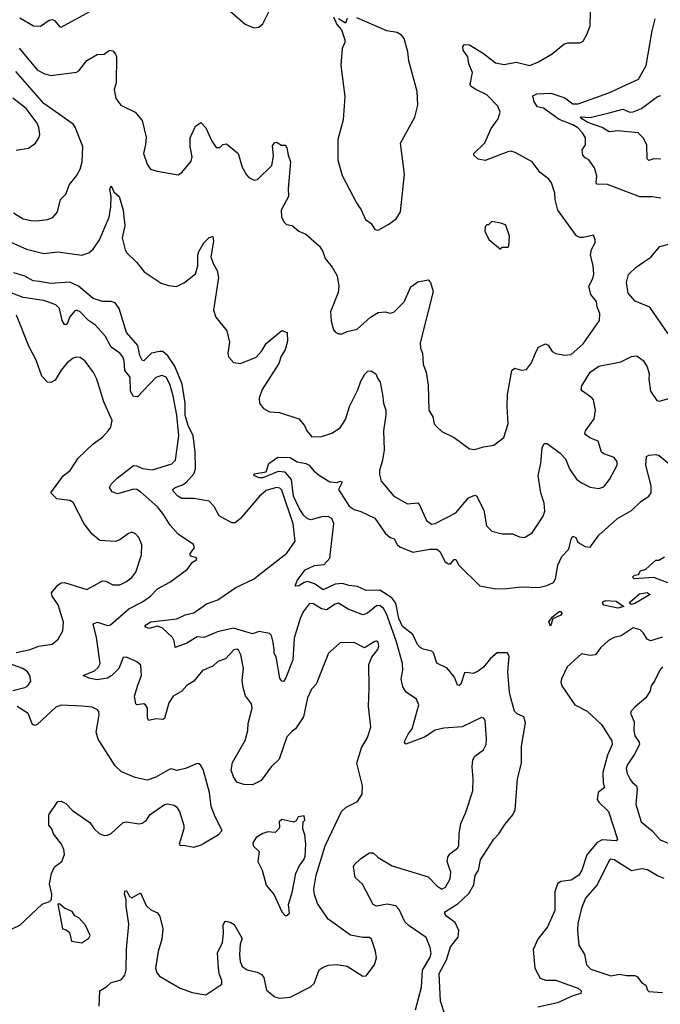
# Model space of a CAD drawing. Extents: x 2199565 to 2323334, y 894172 to 1018966.
# Tile 363 of 440: x 2280345 to 2284062, y 984936 to 990651. Entities that reach past the tile are written whole.
import ezdxf

# ---------------------------------------------------------------- set-up
doc = ezdxf.new("R2010")
doc.units = 0

msp = doc.modelspace()

# ---------------------------------------------------------------- linework, layer by layer
at = {"layer": '0CON10XD'}
for points in [[(2281565, 990700), (2281652.5, 990625), (2281703.6, 990603.6), (2281731.7, 990608.3), (2281755, 990627.5), (2281810, 990735)], [(2280345, 990661.9), (2280425, 990614.4), (2280465, 990613.1), (2280515, 990647.5), (2280535, 990652), (2280548, 990645), (2280575, 990611.2), (2280585, 990608), (2280751.5, 990698.5)], [(2281902, 989672), (2281904.4, 989625), (2281862, 989545), (2281863.3, 989505), (2281880, 989475), (2281892.3, 989462.3), (2281925.9, 989455.9), (2281964.2, 989424.2), (2282005, 989406), (2282085, 989336.2), (2282104.2, 989305), (2282118, 989265), (2282157.5, 989215), (2282186.7, 989165), (2282195.6, 989105), (2282193.4, 989066.6), (2282148, 988955), (2282151.7, 988901.7), (2282165, 988850), (2282176.4, 988836.4), (2282195, 988827.5), (2282215, 988826.7), (2282245, 988841.2), (2282302.5, 988855), (2282380, 988925), (2282425, 988950.6), (2282465, 988956), (2282495, 988947.5), (2282515, 988954.2), (2282576.4, 989013.6), (2282615, 989101.2), (2282655, 989130), (2282715, 989140.8), (2282728.9, 989125), (2282744.1, 989074.1), (2282668.6, 988775), (2282670, 988745), (2282682.5, 988715), (2282685, 988650), (2282704.2, 988605), (2282715, 988530), (2282719.4, 988385), (2282742, 988345), (2282750, 988305), (2282766.7, 988285), (2282795, 988261.2), (2282865, 988226.7), (2282955, 988160), (2282985, 988156.7), (2283035, 988172.5), (2283095, 988182), (2283153.3, 988225), (2283179.2, 988305), (2283172.9, 988405), (2283175.5, 988475), (2283200, 988615), (2283215, 988627.5), (2283256.1, 988616.1), (2283285, 988620), (2283315, 988660), (2283339.1, 988720.9), (2283355, 988750), (2283395, 988770), (2283411.2, 988761.2), (2283435, 988724.2), (2283455, 988712.9), (2283505, 988704.2), (2283545, 988708.6), (2283615, 988770), (2283709.4, 988905), (2283711.5, 988945), (2283695.5, 988985), (2283692, 989015), (2283658.6, 989055), (2283647.5, 989105), (2283670.3, 989149.7), (2283675.8, 989174.2), (2283672.5, 989225), (2283656.2, 989285), (2283662.7, 989317.3), (2283683.3, 989355), (2283683, 989373), (2283675, 989400), (2283613.9, 989386.1), (2283595, 989386.2), (2283575, 989396.7), (2283468.1, 989545), (2283452.7, 989607.3), (2283450, 989645), (2283430, 989705), (2283416, 989725), (2283364.5, 989764.5), (2283318, 989825), (2283219.6, 989879.6), (2283195, 989887.1), (2283176.4, 989883.6), (2283045, 989833.8), (2283005, 989842), (2282979.2, 989865), (2282980.8, 989875), (2283043.2, 989936.8), (2283080.8, 990019.2), (2283121.9, 990075), (2283132.9, 990115), (2283119.1, 990149.1), (2283054.4, 990215), (2282986.9, 990246.9), (2282963.1, 990265), (2282957.8, 990275), (2282971.8, 990345), (2282950.9, 990395), (2282944.4, 990434.4), (2282918.8, 990475), (2282916.7, 990495), (2282925, 990506.7), (2282955, 990505.8), (2283035, 990455.5), (2283105, 990401.5), (2283155, 990391.2), (2283225, 990403.6), (2283305, 990384.4), (2283355, 990405.8), (2283435, 990452.5), (2283501.7, 990508.3), (2283525, 990515.8), (2283595, 990516.2), (2283613.9, 990526.1), (2283636.2, 990565), (2283654, 990616), (2283656.7, 990695)], [(2282165, 990666.7), (2282185, 990623.3), (2282211.2, 990591.2), (2282232, 990535), (2282231.7, 990518.3), (2282215.6, 990484.4), (2282208.8, 990385), (2282230.8, 990205), (2282220.7, 990069.3), (2282191.2, 989955), (2282191.2, 989835), (2282215, 989747.5), (2282298.8, 989588.8), (2282327, 989547), (2282351.7, 989491.7), (2282385, 989468.8), (2282405, 989433.8), (2282425, 989430)], [(2282245, 990657.5), (2282235, 990630), (2282195, 990656.2)], [(2282425, 989430), (2282486.6, 989463.4), (2282528.8, 989495), (2282553.8, 989535), (2282577.5, 989755), (2282554, 989935), (2282638, 990085), (2282655.7, 990155), (2282651.4, 990235), (2282602.4, 990412.4), (2282596.7, 990465), (2282575, 990542.5), (2282560.3, 990560.3), (2282535.7, 990575.7), (2282475, 990586.2), (2282301.7, 990661.7)], [(2284065, 989615.6), (2284015, 989622.7), (2283942.6, 989622.6), (2283754.6, 989694.6), (2283695, 989696), (2283689.4, 989705), (2283693.6, 989745), (2283680.2, 989790.2), (2283647.3, 989837.3), (2283625, 989849.2), (2283611.9, 989865), (2283608.8, 989895), (2283627.1, 989925), (2283626.9, 989965), (2283610, 989995), (2283583.4, 990023.4), (2283555, 990041.1), (2283475, 990071.5), (2283385, 990136.5), (2283350, 990145), (2283330, 990175), (2283321.7, 990208.3), (2283345, 990220.6), (2283427.5, 990225), (2283507, 990197), (2283555, 990163.5), (2283585, 990162.4), (2283762.7, 990227.3), (2283935.7, 990305), (2283980.6, 990385), (2284014.6, 990585.4), (2284032.7, 990655)], [(2280341.4, 990485), (2280445, 990360.6), (2280485, 990337.9), (2280525, 990326.2), (2280675, 990346), (2280688, 990355), (2280733.3, 990415), (2280795, 990448), (2280835, 990450.8), (2280865, 990473.8), (2280885, 990470.9), (2280901.4, 990451.4), (2280906, 990435), (2280904.7, 990285.3), (2280892.2, 990245), (2280902.6, 990192.6), (2280932, 990155), (2281015, 990114.3), (2281054.5, 990065), (2281079.4, 989969.4), (2281075, 989926.7), (2281062.9, 989875), (2281085, 989812.5), (2281104, 989784), (2281141.7, 989771.7), (2281265, 989750), (2281285, 989764), (2281339.3, 989830.7), (2281344.5, 989855), (2281334.6, 989915), (2281334, 989966), (2281365, 990033.3), (2281395, 990053.3), (2281425, 990023.3), (2281460, 989945), (2281485, 989910), (2281505, 989910), (2281522.5, 989927.5), (2281545, 989931.2), (2281612, 989875), (2281635.7, 989795.7), (2281660.3, 989750.3), (2281675, 989734.2), (2281705, 989718.8), (2281725, 989724), (2281807.5, 989805), (2281818.3, 989858.3), (2281811.7, 989918.3), (2281825, 989937.5), (2281835, 989940), (2281863.6, 989923.6), (2281885, 989923.3), (2281895, 989906.7), (2281901.9, 989865), (2281916.8, 989826.8), (2281902, 989672)], [(2280309.5, 989529.5), (2280365, 989495.6), (2280410, 989485), (2280444.3, 989484.3), (2280505, 989491.1), (2280536.6, 989503.4), (2280564.3, 989535.7), (2280582.2, 989607.8), (2280611.9, 989638.1), (2280634.3, 989695), (2280675, 989744), (2280696.1, 989783.9), (2280707.7, 989825), (2280710, 989915), (2280667.4, 990027.4), (2280655.4, 990045), (2280484.2, 990164.2), (2280321.2, 990351.2)], [(2284065, 989842.2), (2284025, 989842.5), (2283995, 989833.8), (2283985, 989842.5), (2283983.6, 989925), (2283963.1, 989965), (2283933.1, 989995), (2283815, 990006.8), (2283765, 990000.4), (2283725, 990025.7), (2283641.1, 990055), (2283605.7, 990075), (2283599.2, 990085), (2283603.8, 990086.2), (2283655, 990082.3), (2283765, 990111.2), (2283845, 990131.9), (2283885, 990114.7), (2283905, 990115.2), (2283951.8, 990135), (2284044.8, 990205.2), (2284065, 990210.7)], [(2280325, 989892.9), (2280395, 989905.8), (2280436, 989935), (2280455.6, 989964.4), (2280460.8, 989985), (2280455.6, 990025), (2280445, 990050), (2280381.9, 990135), (2280305.4, 990195.4)], [(2280275, 989366.7), (2280385, 989318.6), (2280485, 989294.2), (2280566.4, 989303.6), (2280705, 989283.5), (2280745, 989297.1), (2280771.1, 989318.9), (2280807.6, 989372.4), (2280863.6, 989505), (2280873.3, 989565), (2280874.4, 989625), (2280866.7, 989665), (2280875, 989687.5), (2280891.4, 989651.4), (2280922.5, 989625), (2280944.3, 989545.7), (2280953.8, 989455), (2280939.4, 989385), (2280957.5, 989315), (2280967, 989297), (2281025, 989241.2), (2281067.4, 989187.4), (2281165, 989120.8), (2281207.3, 989107.3), (2281255, 989102), (2281300, 989125), (2281365, 989176.7), (2281378.6, 989221.4), (2281378.9, 989285), (2281384.4, 989305.6), (2281413.7, 989356.3), (2281445, 989387.1), (2281465, 989393.3), (2281469.1, 989365), (2281453.8, 989273.8), (2281466.9, 989235), (2281490.8, 989195), (2281497.5, 989155), (2281468.5, 988965), (2281483.1, 988925), (2281546.4, 988845), (2281561.3, 988778.7), (2281551.4, 988715), (2281555.7, 988695), (2281585, 988661.4), (2281625, 988654.5), (2281717.3, 988692.7), (2281750.5, 988729.5), (2281775, 988772), (2281865, 988847.5), (2281896.2, 988836.2), (2281898.8, 988785), (2281885.6, 988735), (2281861.8, 988698.2), (2281847.8, 988655), (2281751.8, 988505), (2281734.3, 988455), (2281735.9, 988425.9), (2281760, 988395), (2281794.2, 988374.2), (2281851.2, 988371.2), (2281965, 988334), (2281997.5, 988295), (2282010.8, 988265), (2282039.2, 988229.2), (2282095, 988230.8), (2282155, 988250.8), (2282205, 988282), (2282235, 988330), (2282257.5, 988405), (2282307.3, 988502.7), (2282325, 988552), (2282347, 988593), (2282365, 988611.2), (2282385, 988613.8), (2282412, 988595), (2282420.3, 988570.3), (2282437, 988547), (2282450.6, 988475), (2282455.6, 988425), (2282468.9, 988385), (2282469.5, 988355), (2282456.2, 988265), (2282460, 988155), (2282450.6, 988095), (2282431.9, 988035), (2282431.7, 988011.7), (2282442.4, 987972.4), (2282515, 987886), (2282595, 987841.4), (2282655, 987846.7), (2282665.5, 987835.5), (2282704.6, 987744.6), (2282735, 987723.5), (2282755, 987726.2), (2282875, 987787.8), (2282949.2, 987875), (2282985, 987892), (2282995, 987887.5), (2283037.1, 987805), (2283052.8, 987712.8), (2283085, 987682), (2283145, 987667.1), (2283205, 987667.5), (2283245, 987650), (2283273.6, 987646.4), (2283318.3, 987671.7), (2283354, 987725), (2283381.2, 987768.8), (2283391.2, 987798.8), (2283387.8, 987845), (2283368.5, 987905), (2283353.6, 988005), (2283369.5, 988075), (2283376, 988165), (2283388.8, 988191.2), (2283405, 988191.2), (2283480.8, 988135), (2283512.1, 988102.1), (2283535, 988043.8), (2283575.8, 987985), (2283605, 987962.5), (2283655, 987938.1), (2283705, 987930), (2283735, 987939.2), (2283767, 987983), (2283812.5, 988065), (2283811.2, 988085), (2283795, 988110.5), (2283735, 988131.5), (2283721.6, 988141.6), (2283700.8, 988205), (2283653.7, 988223.7), (2283624, 988245), (2283627.5, 988265), (2283678.2, 988335), (2283686.8, 988385), (2283674.1, 988444.1), (2283665, 988456.7), (2283610, 988495), (2283603.3, 988505), (2283606, 988525), (2283655.8, 988605), (2283705, 988639.2), (2283832.5, 988665), (2283895, 988696), (2283925, 988700), (2283963.2, 988673.2), (2283986.2, 988636.2), (2283996.5, 988595), (2283994.5, 988565), (2284004.2, 988495), (2284040.9, 988440.9), (2284055, 988436), (2284147.7, 988462.3)], [(2283135, 989320), (2283145, 989330), (2283175, 989330), (2283183, 989337), (2283186.7, 989395), (2283165, 989457.5), (2283145, 989467.5), (2283085, 989480), (2283065, 989460), (2283055, 989460), (2283045, 989450), (2283043.6, 989423.6), (2283067.5, 989375), (2283135, 989320)], [(2284107.7, 988827.7), (2284002, 988982), (2283916.8, 989016.8), (2283874.6, 989064.6), (2283865.7, 989125), (2283877.9, 989172.1), (2283922.5, 989215), (2283965.8, 989245), (2284007.2, 989272.8), (2284060, 989335), (2284111.7, 989348.3)], [(2280458.9, 989131.1), (2280422.9, 989135), (2280375, 989162.9), (2280311.2, 989181.2)], [(2282641.5, 984905), (2282675.3, 985035.3), (2282682.2, 985135), (2282724.6, 985205), (2282731.8, 985231.8), (2282726.2, 985266.2), (2282703.6, 985323.6), (2282605, 985391.1), (2282580, 985415), (2282546.6, 985486.6), (2282527.2, 985507.2), (2282477.4, 985517.4), (2282415.7, 985505.7), (2282396.2, 985515), (2282334.1, 985634.1), (2282291.7, 985671.7), (2282280.8, 985735), (2282285, 985746.2), (2282325, 985783.3), (2282374.4, 985815.6), (2282395, 985815.8), (2282425, 985788), (2282505, 985740.6), (2282715.4, 985675.4), (2282765, 985622.9), (2282795, 985604.2), (2282815, 985615.8), (2282842.2, 985665), (2282846.7, 985705), (2282838.6, 985725), (2282824.2, 985765), (2282829.5, 985790.5), (2282840.3, 985809.7), (2282885, 985842.5), (2282892.5, 985855), (2282894.2, 985925), (2282904, 985985), (2282932, 986045), (2282974, 986175), (2282975.8, 986245), (2282969.2, 986315), (2282974.4, 986355.6), (2282985, 986376.2), (2283036.4, 986413.6), (2283050.8, 986445), (2283054.2, 986475), (2283045.7, 986585.7), (2283037.5, 986597.5), (2283025, 986600), (2282912.7, 986547.3), (2282805, 986538.6), (2282755, 986527.5), (2282693.1, 986486.9), (2282585, 986446.2), (2282578, 986455), (2282580, 986465), (2282598.8, 986505), (2282621.8, 986535), (2282660, 986675), (2282647.9, 986707.9), (2282587.3, 986747.3), (2282568.3, 986778.3), (2282558.5, 986825), (2282567.3, 986875), (2282565.5, 986915), (2282528.3, 987045), (2282472.1, 987202.1), (2282455, 987233.8), (2282435, 987251.3), (2282415, 987249.3), (2282363.5, 987206.5), (2282335, 987197.3), (2282250.5, 987230.5), (2282195, 987263.5), (2282175, 987258.9), (2282125, 987226.1), (2282095, 987231.3), (2282045, 987261.8), (2282025, 987261.1), (2281989.2, 987215), (2281972.2, 987175), (2281938, 987062), (2281930.4, 986935), (2281889.4, 986830.6), (2281875, 986810.6), (2281865, 986810.8), (2281855, 986828.8), (2281832.4, 986952.4), (2281821.1, 986975), (2281821.2, 986995), (2281816.3, 987036.3), (2281805, 987076), (2281795, 987087.8), (2281735, 987099.1), (2281695, 987087.3), (2281585, 987119.2), (2281492.1, 987097.9), (2281415, 987064.2), (2281375, 987068.1), (2281315, 987032.3), (2281247.5, 987007.5), (2281241.2, 987045), (2281231.2, 987065), (2281171.1, 987121.1), (2281145, 987130.5), (2281095, 987116.9), (2281076.2, 987125), (2281071.2, 987135), (2281105, 987156.1), (2281256.2, 987173.8), (2281305, 987196), (2281355, 987209.2), (2281429.5, 987260.5), (2281495, 987284.4), (2281599.2, 987355), (2281704.3, 987405), (2281737.1, 987432.9), (2281894.4, 987555), (2281943.3, 987625), (2281931.6, 987725), (2281865, 987919.6), (2281855, 987931.2), (2281835, 987936), (2281775, 987918.9), (2281735.9, 987885), (2281625, 987755.5), (2281595, 987730.5), (2281575, 987731.5), (2281502.1, 987772.1), (2281472.7, 987825), (2281445, 987856.2), (2281355, 987871.5), (2281285, 987871.9), (2281261.4, 987885), (2281235.8, 987915), (2281233.8, 987925), (2281246, 987935), (2281285, 987948.7), (2281310, 987965), (2281355.2, 988014.8), (2281365.2, 988045), (2281362.1, 988145), (2281350.9, 988235), (2281322.1, 988295), (2281305.1, 988355), (2281304.9, 988425), (2281287.2, 988535), (2281245, 988639.4), (2281205, 988700), (2281175, 988724.8), (2281155, 988725.2), (2281108.9, 988715), (2281065, 988671.4), (2281055, 988675.6), (2281042.1, 988702.1), (2281030.1, 988760.1), (2280965.2, 988835), (2280922.2, 988975), (2280897.7, 989007.7), (2280875, 989014.8), (2280825, 989015.5), (2280771.8, 989031.8), (2280685, 989104.2), (2280635, 989128.1), (2280525, 989120.2), (2280458.9, 989131.1)], [(2280805.8, 984925.8), (2280810, 985015), (2280850.5, 985039.5), (2280875, 985062.2), (2280932.5, 985077.5), (2280954.5, 985105), (2280963.3, 985136.8), (2280965.2, 985254.8), (2280978.7, 985401.3), (2280961.7, 985505), (2280962.9, 985545), (2280951.9, 985575), (2280955, 985593.3), (2280965, 985596), (2280982.5, 985562.5), (2280995, 985554), (2281045, 985583.3), (2281078.9, 985508.9), (2281105, 985484.4), (2281145, 985467.1), (2281157.5, 985445), (2281175.6, 985375), (2281168.8, 985315), (2281147.4, 985242.6), (2281132.7, 985145), (2281139.5, 985119.5), (2281155, 985100.4), (2281275, 985030), (2281345, 985004.3), (2281425, 984991.2), (2281516.8, 985053.2), (2281516.7, 985075), (2281502.1, 985112.1), (2281497.6, 985147.6), (2281492.5, 985235), (2281521.5, 985295), (2281527.9, 985347.9), (2281525.8, 985395), (2281534.2, 985415.8), (2281541.7, 985418.3), (2281565, 985413.8), (2281588.7, 985398.7), (2281635, 985317.5), (2281624.5, 985285.5), (2281620, 985225), (2281623.3, 985185), (2281636, 985155), (2281665, 985135.7), (2281722.5, 985122.5), (2281748.2, 985108.2), (2281761.1, 985091.1), (2281777.6, 985017.6), (2281825, 984978.8), (2281852.7, 984972.7), (2281915, 984977.1), (2282033, 985037), (2282052.9, 985057.1), (2282083.2, 985136.8), (2282105, 985152), (2282137.3, 985162.7), (2282185, 985168.1), (2282245, 985156.9), (2282335, 985100), (2282355, 985101.2), (2282404.2, 985165), (2282414.3, 985205), (2282410, 985245), (2282385.8, 985315), (2282375, 985323.8), (2282335, 985324.3), (2282265, 985337.1), (2282135, 985430), (2282071.8, 985521.8), (2282054.4, 985574.4), (2282051.4, 985605), (2282065, 985686), (2282116.2, 985855), (2282212.3, 986055), (2282239.5, 986080.5), (2282305, 986114.2), (2282332.2, 986155), (2282333.5, 986205), (2282300.3, 986335), (2282327.3, 986425), (2282362.5, 986485), (2282381.4, 986545), (2282368.5, 986665), (2282372.6, 986772.6), (2282371.1, 986908.9), (2282388.9, 986951.1), (2282422.9, 986995), (2282428.9, 987015), (2282425, 987037.5), (2282415, 987044.4), (2282405, 987041.5), (2282345, 987005.7), (2282285, 987036.5), (2282205, 987034.3), (2282137.1, 986975), (2282065.4, 986794.6), (2282037.5, 986765), (2282015.6, 986714.4), (2281991.8, 986605), (2281945.6, 986535), (2281925, 986521.4), (2281895, 986488), (2281851.1, 986358.9), (2281804.5, 986315), (2281745, 986235.8), (2281695, 986210.6), (2281645, 986212), (2281605, 986225.8), (2281585, 986256.2), (2281572.5, 986295), (2281579.2, 986339.2), (2281652.9, 986467.1), (2281668.2, 986525), (2281670.4, 986565), (2281694.4, 986655), (2281689.5, 986679.5), (2281655, 986726.7), (2281640.6, 986775), (2281635.6, 986815), (2281642.5, 986885), (2281626.9, 986965), (2281615, 986990.8), (2281605, 986997.1), (2281586.8, 986993.2), (2281538.1, 986941.9), (2281495, 986925.6), (2281465, 986898.5), (2281405, 986874.3), (2281355, 986811.1), (2281315, 986785.6), (2281285, 986754.5), (2281234.7, 986725.3), (2281210, 986685), (2281185.5, 986595), (2281175, 986590), (2281135, 986593.1), (2281093, 986583), (2281087, 986597), (2281085.7, 986655), (2281075, 986673.8), (2281065, 986679.2), (2281025, 986674.3), (2281019.3, 986679.3), (2281011.5, 986725), (2281030.6, 986789.4), (2281051.2, 986845), (2281047.1, 986905), (2281025, 986924.4), (2280965, 986951.9), (2280945, 986948.6), (2280919.1, 986885), (2280880, 986845), (2280855, 986829.3), (2280795, 986819.2), (2280745, 986830), (2280712.5, 986845), (2280778.9, 986871.1), (2280799.8, 986890.2), (2280811.8, 986915), (2280789.6, 987065), (2280771.4, 987145), (2280795.6, 987154.4), (2280855, 987135.4), (2280872, 987138), (2280977.7, 987232.3), (2281057.4, 987272.6), (2281104.3, 987305), (2281145, 987347.5), (2281215, 987385.8), (2281317.4, 987462.6), (2281347.5, 987502.5), (2281370, 987515), (2281372.5, 987525), (2281365, 987530), (2281335, 987537.5), (2281333.3, 987553.3), (2281358.8, 987585), (2281353.3, 987605), (2281265, 987664.3), (2281217.2, 987717.2), (2281179.9, 987779.9), (2281145, 987823.5), (2281045, 987910.5), (2281025, 987923.5), (2281005, 987925.3), (2280915, 987898.6), (2280881.2, 987911.2), (2280866.2, 987935), (2280875.8, 987955), (2280910.4, 987989.6), (2281005, 988062.9), (2281025, 988061.8), (2281056.5, 988046.5), (2281115, 988038.8), (2281226.6, 988073.4), (2281248.9, 988095), (2281268.6, 988235), (2281256.2, 988355), (2281235, 988467.5), (2281215.5, 988535.5), (2281195, 988575.6), (2281170, 988585), (2281135, 988573.3), (2281028.1, 988461.9), (2281005, 988463), (2280988.1, 988495), (2280985.2, 988575.2), (2280954.7, 988614.8), (2280951.1, 988671.1), (2280942.2, 988695), (2280925.7, 988715), (2280875, 988749.4), (2280843, 988813), (2280785, 988877.1), (2280744.7, 988904.7), (2280695, 988954.5), (2280675, 988964.5), (2280665, 988961.5), (2280635, 988925.5), (2280617.3, 988882.7), (2280605, 988881.9), (2280590.3, 988905), (2280575, 988974), (2280555, 988996.7), (2280485, 989022), (2280365, 989038.4), (2280295, 989065.9)], [(2280325, 986978.5), (2280405, 986996.3), (2280455, 987015.3), (2280533.1, 987026.9), (2280568.1, 987055), (2280595, 987103.3), (2280597.8, 987155), (2280567.1, 987255), (2280533.5, 987305), (2280530, 987325), (2280565, 987368.2), (2280585, 987382.9), (2280605, 987384.6), (2280735, 987344.4), (2280777, 987367), (2280825, 987394.2), (2280845, 987392.5), (2280885, 987370), (2280925, 987370.5), (2280965, 987390), (2280995, 987413.5), (2281018.5, 987445), (2281051.2, 987545), (2281053.6, 987603.6), (2281036.2, 987646.2), (2281017.2, 987667.2), (2280995, 987675.7), (2280975, 987669.2), (2280925, 987632.5), (2280897.8, 987622.2), (2280808.7, 987628.7), (2280766, 987665), (2280718.6, 987725), (2280655, 987848.6), (2280635, 987859.5), (2280559.7, 987869.7), (2280526, 987905), (2280597, 988003), (2280637.1, 988035), (2280683.4, 988106.6), (2280770.7, 988189.3), (2280825, 988228.8), (2280858.8, 988265), (2280874.1, 988285.9), (2280880.8, 988325), (2280833.1, 988433.1), (2280792.7, 988565), (2280773.4, 988603.4), (2280725, 988668.6), (2280695, 988689.4), (2280675, 988692.9), (2280655, 988687.1), (2280620.8, 988659.2), (2280585, 988617.1), (2280550.6, 988559.4), (2280525, 988545.7), (2280505, 988548), (2280472.8, 988582.8), (2280440.8, 988675), (2280396.9, 988756.9), (2280326.8, 988936.8)], [(2282815.9, 984865), (2282786.5, 984955), (2282778.4, 985115), (2282821.2, 985195), (2282845, 985269.6), (2282888.8, 985325), (2282893.4, 985365), (2282871.6, 985411.6), (2282823.9, 985445), (2282809.6, 985465), (2282815.4, 985475), (2282888.9, 985521.1), (2282950.7, 985579.3), (2282979.7, 985630.3), (2282986.7, 985683.3), (2283006.2, 985715), (2283018.2, 985775), (2283095.4, 985894.6), (2283125, 985924.7), (2283159.8, 985980.2), (2283205.9, 986035), (2283218.9, 986065), (2283232.7, 986245), (2283255.5, 986335), (2283256.5, 986435), (2283280.6, 986570.6), (2283270, 986605), (2283231.7, 986621.8), (2283216.7, 986636.7), (2283196.9, 986706.9), (2283187, 986747), (2283176.3, 986865), (2283184.6, 986954.6), (2283175.4, 986975.4), (2283115, 986975.3), (2283077.2, 986942.8), (2283035, 986892.7), (2283005, 986870), (2282975, 986856.9), (2282935, 986862.9), (2282925, 986859.2), (2282905.3, 986795), (2282895, 986786.2), (2282885, 986787.5), (2282868.1, 986835), (2282825, 986888), (2282765.8, 986915.8), (2282746.2, 986976.2), (2282735.8, 986985.8), (2282685, 986997.4), (2282667.9, 987007.9), (2282653.3, 987025), (2282625, 987083.3), (2282565, 987129.4), (2282544.8, 987175), (2282526.6, 987265), (2282503.8, 987295), (2282435, 987339.2), (2282355, 987338.4), (2282305, 987360.4), (2282255, 987366.2), (2282218.4, 987378.4), (2282175, 987374.9), (2282105, 987342.6), (2282055, 987376.2), (2282015, 987390.5), (2281994.7, 987385.3), (2281965, 987365.7), (2281943.9, 987363.9), (2281955.6, 987395), (2282001.8, 987458.2), (2282055, 987482.2), (2282111.9, 987488.1), (2282144.4, 987525), (2282167.1, 987727.1), (2282156.4, 987755), (2282135, 987766.9), (2282095, 987764.6), (2282035, 987747.9), (2282015, 987754.8), (2281991.1, 987775), (2281965.8, 987815), (2281934.3, 987885), (2281921.2, 987981.2), (2281885, 988024.2), (2281845, 988029.2), (2281755, 987990.9), (2281735, 987991.9), (2281703.3, 988005), (2281705, 988015.7), (2281775, 988026.2), (2281790, 988075), (2281842.5, 988112.5)], [(2281842.5, 988112.5), (2281915, 988109.3), (2281955, 988085.6), (2282005, 988075.5), (2282025, 988064.4), (2282051.7, 988031.7), (2282084.7, 988004.7), (2282145, 987968.6), (2282185, 987965.6), (2282205, 987972), (2282215, 987966.2), (2282194.3, 987925), (2282257.3, 987827.3), (2282285, 987807.5), (2282325, 987797.1), (2282405, 987757.9), (2282465, 987671.1), (2282495, 987645.6), (2282518.3, 987638.3), (2282534.7, 987604.7), (2282550.4, 987590.4), (2282625, 987560.4), (2282725, 987578.5), (2282765, 987578.5), (2282782.9, 987565), (2282814.2, 987504.2), (2282832.3, 987492.3), (2282845, 987492), (2282865, 987517.5), (2282875, 987518), (2282892.9, 987485), (2283015, 987365.6), (2283105, 987346.7), (2283169.1, 987349.1), (2283255, 987359.7), (2283357.5, 987355), (2283403.8, 987366.2), (2283441.2, 987385), (2283454.2, 987405), (2283467.5, 987485), (2283490, 987535), (2283531.3, 987578.7), (2283544.4, 987635), (2283555, 987652.5), (2283572.5, 987645), (2283581.7, 987621.7), (2283595, 987610), (2283625, 987593.3), (2283655, 987588.8), (2283705, 987659.2), (2283814.3, 987755), (2283895, 987801.5), (2283947.2, 987852.8), (2283995.5, 987884.5), (2284008.1, 987905), (2284009.5, 987945), (2283977.5, 988065), (2283982.5, 988115), (2283996, 988124), (2284035, 988127.5), (2284055, 988120.8), (2284162.2, 988032.2)], [(2284105, 987382.5), (2284025, 987412.5), (2283910, 987405), (2283900, 987415), (2283913, 987427), (2283935, 987430), (2283947, 987453), (2283978.3, 987461.7), (2284035, 987513.3), (2284053.6, 987513.6), (2284086.1, 987533.9)], [(2283895, 987255.7), (2283883.5, 987263.5), (2283885, 987270), (2283940.8, 987319.2), (2283985, 987325.7), (2284002.5, 987315), (2283915, 987262.5), (2283895, 987255.7)], [(2283815, 987234.6), (2283735, 987252.5), (2283725.6, 987265), (2283731.4, 987275), (2283745, 987279.1), (2283805, 987276.9), (2283850, 987245), (2283815, 987234.6)], [(2283425, 987130), (2283415, 987156.2), (2283436.7, 987185), (2283475, 987215.4), (2283486.2, 987216.2), (2283490, 987205), (2283484.2, 987195), (2283437.5, 987172.5), (2283425, 987130)], [(2284075, 987066.6), (2284005, 987045.3), (2283985.6, 987055.6), (2283965, 987090.4), (2283945, 987110.3), (2283905, 987121.1), (2283835, 987074.5), (2283794.2, 987065), (2283762.1, 987047.9), (2283715.6, 987005), (2283686.2, 986963.8), (2283655, 986961.2), (2283605, 986970.6), (2283520.5, 986895), (2283488.8, 986825), (2283485.3, 986805), (2283490, 986785), (2283566.2, 986675), (2283636.7, 986636.7), (2283720, 986560), (2283779.7, 986465), (2283782.2, 986445), (2283755, 986382.9), (2283729.2, 986280.8), (2283731.1, 986221.1), (2283738, 986195), (2283701.5, 986165), (2283695.5, 986125), (2283705, 986108.6), (2283760.4, 986055), (2283813.3, 985895), (2283805, 985884.3), (2283725, 985890.6), (2283695, 985876.1), (2283636.1, 985803.9), (2283607.2, 985715), (2283589.1, 985685), (2283545, 985656.2), (2283485, 985649.6), (2283465, 985635.8), (2283450.1, 985589.9), (2283450.2, 985479.8), (2283408.1, 985385), (2283351.2, 985315), (2283323.8, 985255), (2283334.5, 985145), (2283365, 985088.6), (2283395, 985075.6), (2283455, 985076.2), (2283528.2, 985048.2), (2283585, 985030), (2283602.3, 985015), (2283600.6, 984999.4), (2283553.8, 984985), (2283466.2, 984945), (2283351.2, 984918.8)], [(2280305, 986758.1), (2280375, 986774.4), (2280392.5, 986785), (2280408.3, 986811.7), (2280403.3, 986845), (2280389.4, 986865), (2280363.1, 986885), (2280280.8, 986915)], [(2284075, 986894.2), (2284059.2, 986875), (2284028.3, 986811.7), (2284008, 986785), (2284004, 986755), (2283978.8, 986715), (2283916.8, 986663.2), (2283892.7, 986637.3), (2283888.8, 986625), (2283911.1, 986575), (2283908.1, 986525), (2283914.5, 986495), (2283938.4, 986458.4), (2283940.9, 986445), (2283912.3, 986387.7), (2283868.9, 986325), (2283864.5, 986305), (2283870, 986275), (2283884.5, 986245), (2283898.1, 986225), (2283923.9, 986203.9), (2283928.5, 986185), (2283920.8, 986095), (2283950, 985995), (2284015, 985942.5), (2284061.4, 985891.4), (2284116.6, 985866.6)], [(2280275, 985362), (2280345, 985395.7), (2280475, 985517.1), (2280517.1, 985532.9), (2280530, 985545), (2280530.8, 985575), (2280518, 985635), (2280529.4, 985695), (2280546.6, 985733.4), (2280590, 985765), (2280604.2, 985805), (2280600.6, 985835), (2280586.7, 985865), (2280540.9, 985925), (2280531.2, 985955), (2280513.3, 985975), (2280514, 986035), (2280565, 986114.2), (2280585.7, 986115.7), (2280611.7, 986101.7), (2280651.7, 986061.7), (2280752, 985992), (2280776.9, 985955), (2280805, 985927.1), (2280835, 985915.6), (2280855, 985916.9), (2280875, 985926.9), (2280945, 985992), (2280965, 985995.7), (2281035, 985983.3), (2281055, 985986.7), (2281077.7, 986002.3), (2281102, 986038), (2281185, 986096.7), (2281205, 986100), (2281241.7, 986091.7), (2281255, 986082.5), (2281271.2, 986055), (2281296.7, 985973.3), (2281297.5, 985955), (2281270, 985865), (2281275, 985857.5), (2281295, 985860), (2281355, 985848.8), (2281397.7, 985862.3), (2281498.3, 985921.7), (2281520, 985945), (2281478.8, 986025), (2281455.6, 986085), (2281445.5, 986165), (2281408.3, 986298.3), (2281395, 986322.5), (2281385, 986332.5), (2281375, 986333.3), (2281305.8, 986304.2), (2281257.1, 986292.9), (2281225, 986303.8), (2281215, 986301.2), (2281135, 986254), (2281085, 986238), (2281015, 986251.9), (2280935, 986285.8), (2280899.4, 986319.4), (2280799.2, 986475), (2280788.5, 986515), (2280805.7, 986615.7), (2280804, 986635), (2280796.2, 986645), (2280765, 986660), (2280706.4, 986666.4), (2280585, 986671.5), (2280555, 986660), (2280445, 986560), (2280434.3, 986554.3), (2280419.3, 986559.3), (2280393.9, 986623.9), (2280330, 986665)], [(2281895, 985452.5), (2281910, 985465), (2281904, 985515), (2281925.8, 985585), (2281946.5, 985695), (2281967.8, 985742.2), (2281994.3, 985775), (2282001.9, 985795), (2282005.6, 985865), (2282000, 985920), (2281987.5, 985955), (2281990, 985995), (2282000, 986005), (2281995, 986030), (2281960, 986025), (2281949.3, 986000.7), (2281936.2, 985993.8), (2281865, 986008), (2281850, 985995), (2281852.5, 985965), (2281847.5, 985955), (2281826.4, 985933.6), (2281785, 985936.7), (2281755, 985926.7), (2281717.5, 985905), (2281697, 985873), (2281700, 985855), (2281733.3, 985823.3), (2281726, 985765), (2281751.2, 985715), (2281775, 985627.5), (2281821.2, 985571.2), (2281865, 985472.5), (2281885, 985452.5), (2281895, 985452.5)], [(2284085, 985665.5), (2284045, 985681.5), (2283986.9, 985716.9), (2283955, 985722), (2283895, 985710.8), (2283795, 985774.6), (2283775, 985777.7), (2283765, 985771.1), (2283695, 985629.5), (2283627.7, 985552.3), (2283604.6, 985495), (2283582.7, 985405), (2283580.6, 985365), (2283588.8, 985278.8), (2283622.5, 985225), (2283634.2, 985165), (2283659.5, 985139.5), (2283775, 985100.6), (2283825, 985111.5), (2283865, 985103.8), (2283915, 985103.5), (2283928.6, 985095), (2283952.6, 985062.6), (2283977.9, 985047.9), (2283987.3, 985017.3), (2283995, 985010.8), (2284075, 985004.5)], [(2280705, 985293.8), (2280745, 985320), (2280753.3, 985335), (2280726.7, 985395), (2280688.3, 985438.3), (2280665, 985450), (2280650, 985475), (2280604.3, 985494.3), (2280575, 985520), (2280565, 985517.5), (2280592.5, 985375), (2280615, 985367.5), (2280633, 985353), (2280645, 985302.5), (2280705, 985293.8)]]:
    msp.add_lwpolyline(points, dxfattribs=at)

doc.saveas('drawing.dxf')
